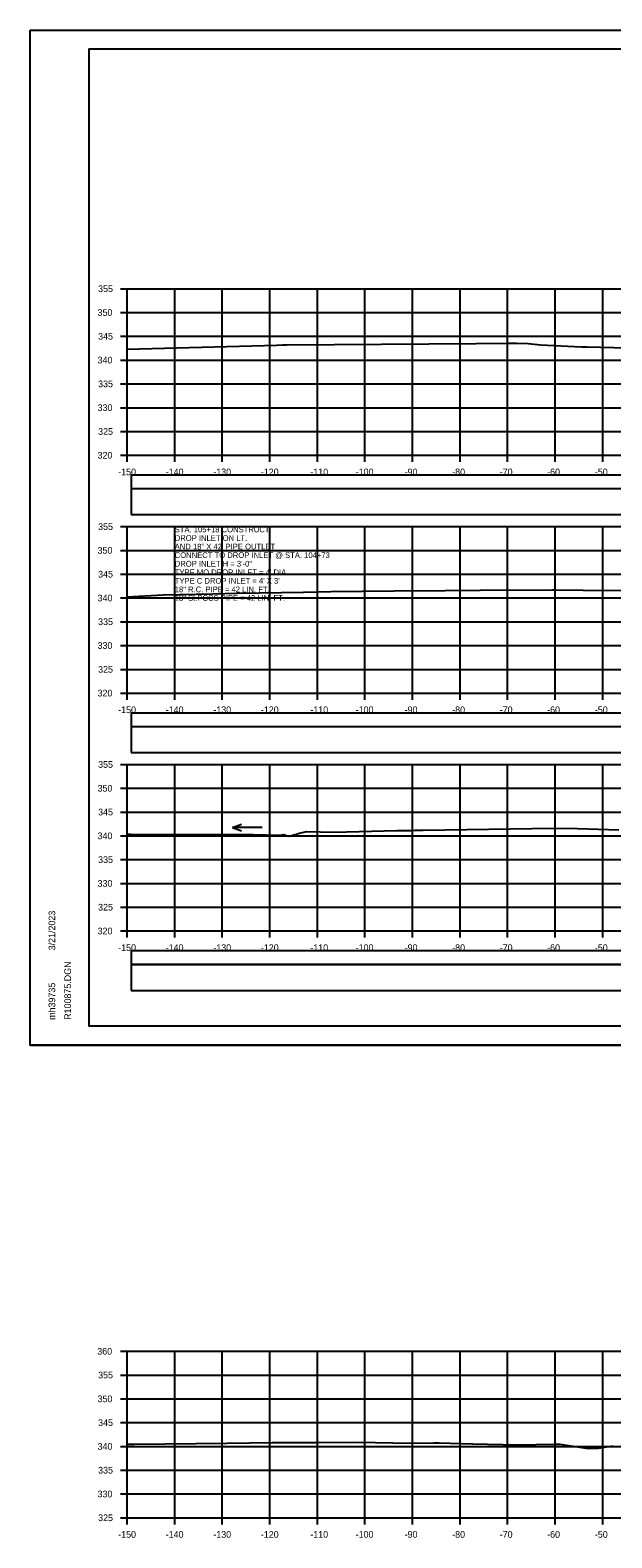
# Model space of a CAD drawing. Extents: x 1368122 to 1710785, y 373130 to 557566.
# Drawn here: x 1368518.5 to 1368640.8, y 374093.4 to 374410.4 of the extents above; entities that cross this region are included whole.
import ezdxf

# ---------------------------------------------------------------- set-up
doc = ezdxf.new("R2010")
doc.units = 0
for name, color, linetype in [('R_Alt Surface', 7, 'Continuous'), ('R_Axis', 7, 'Continuous'), ('R_Axis Annot', 7, 'Continuous'), ('R_Border', 7, 'Continuous'), ('R_Exist Surface', 7, 'Continuous'), ('R_Grid', 7, 'Continuous'), ('R_No Plot', 7, 'Continuous'), ('R_Water Annot', 7, 'Continuous')]:
    doc.layers.add(name, color=color, linetype=linetype)

msp = doc.modelspace()

# ---------------------------------------------------------------- linework, layer by layer
at = {"layer": 'R_Alt Surface'}
for points in [[(1368539.73, 374313.99), (1368838.03, 374313.99), (1368838.03, 374316.81), (1368539.73, 374316.81)], [(1368539.73, 374308.52), (1368838.03, 374308.52), (1368838.03, 374313.94), (1368539.73, 374313.94)], [(1368539.73, 374263.99), (1368838.03, 374263.99), (1368838.03, 374266.81), (1368539.73, 374266.81)], [(1368539.73, 374258.52), (1368838.03, 374258.52), (1368838.03, 374263.94), (1368539.73, 374263.94)], [(1368539.73, 374213.99), (1368838.03, 374213.99), (1368838.03, 374216.81), (1368539.73, 374216.81)], [(1368539.73, 374208.52), (1368838.03, 374208.52), (1368838.03, 374213.94), (1368539.73, 374213.94)]]:
    msp.add_lwpolyline(points, close=True, dxfattribs=at)
at = {"layer": 'R_Axis'}
for p, q in [((1368537.48, 374356), (1368538.88, 374356)), ((1368538.88, 374321), (1368538.88, 374356)), ((1368537.48, 374351), (1368538.88, 374351)), ((1368537.48, 374346), (1368538.88, 374346)), ((1368537.48, 374341), (1368538.88, 374341)), ((1368537.48, 374336), (1368538.88, 374336)), ((1368537.48, 374331), (1368538.88, 374331)), ((1368537.48, 374326), (1368538.88, 374326)), ((1368537.48, 374321), (1368538.88, 374321)), ((1368538.88, 374321), (1368838.88, 374321)), ((1368538.88, 374319.6), (1368538.88, 374321)), ((1368548.88, 374319.6), (1368548.88, 374321)), ((1368558.88, 374319.6), (1368558.88, 374321)), ((1368568.88, 374319.6), (1368568.88, 374321)), ((1368578.88, 374319.6), (1368578.88, 374321)), ((1368588.88, 374319.6), (1368588.88, 374321)), ((1368598.88, 374319.6), (1368598.88, 374321)), ((1368608.88, 374319.6), (1368608.88, 374321)), ((1368618.88, 374319.6), (1368618.88, 374321)), ((1368628.88, 374319.6), (1368628.88, 374321)), ((1368638.88, 374319.6), (1368638.88, 374321)), ((1368537.48, 374306), (1368538.88, 374306)), ((1368538.88, 374271), (1368538.88, 374306)), ((1368537.48, 374301), (1368538.88, 374301)), ((1368537.48, 374296), (1368538.88, 374296)), ((1368537.48, 374291), (1368538.88, 374291)), ((1368537.48, 374286), (1368538.88, 374286)), ((1368537.48, 374281), (1368538.88, 374281)), ((1368537.48, 374276), (1368538.88, 374276)), ((1368537.48, 374271), (1368538.88, 374271)), ((1368538.88, 374271), (1368838.88, 374271)), ((1368538.88, 374269.6), (1368538.88, 374271)), ((1368548.88, 374269.6), (1368548.88, 374271)), ((1368558.88, 374269.6), (1368558.88, 374271)), ((1368568.88, 374269.6), (1368568.88, 374271)), ((1368578.88, 374269.6), (1368578.88, 374271)), ((1368588.88, 374269.6), (1368588.88, 374271)), ((1368598.88, 374269.6), (1368598.88, 374271)), ((1368608.88, 374269.6), (1368608.88, 374271)), ((1368618.88, 374269.6), (1368618.88, 374271)), ((1368628.88, 374269.6), (1368628.88, 374271)), ((1368638.88, 374269.6), (1368638.88, 374271)), ((1368537.48, 374256), (1368538.88, 374256)), ((1368538.88, 374221), (1368538.88, 374256)), ((1368537.48, 374251), (1368538.88, 374251)), ((1368537.48, 374246), (1368538.88, 374246)), ((1368537.48, 374241), (1368538.88, 374241)), ((1368537.48, 374236), (1368538.88, 374236)), ((1368537.48, 374231), (1368538.88, 374231)), ((1368537.48, 374226), (1368538.88, 374226)), ((1368537.48, 374221), (1368538.88, 374221)), ((1368538.88, 374221), (1368838.88, 374221)), ((1368538.88, 374219.6), (1368538.88, 374221)), ((1368548.88, 374219.6), (1368548.88, 374221)), ((1368558.88, 374219.6), (1368558.88, 374221)), ((1368568.88, 374219.6), (1368568.88, 374221)), ((1368578.88, 374219.6), (1368578.88, 374221)), ((1368588.88, 374219.6), (1368588.88, 374221)), ((1368598.88, 374219.6), (1368598.88, 374221)), ((1368608.88, 374219.6), (1368608.88, 374221)), ((1368618.88, 374219.6), (1368618.88, 374221)), ((1368628.88, 374219.6), (1368628.88, 374221)), ((1368638.88, 374219.6), (1368638.88, 374221)), ((1368537.48, 374132.66), (1368538.88, 374132.66)), ((1368538.88, 374097.66), (1368538.88, 374132.66)), ((1368537.48, 374127.66), (1368538.88, 374127.66)), ((1368537.48, 374122.66), (1368538.88, 374122.66)), ((1368537.48, 374117.66), (1368538.88, 374117.66)), ((1368537.48, 374112.66), (1368538.88, 374112.66)), ((1368537.48, 374107.66), (1368538.88, 374107.66)), ((1368537.48, 374102.66), (1368538.88, 374102.66)), ((1368537.48, 374097.66), (1368538.88, 374097.66)), ((1368538.88, 374097.66), (1368838.88, 374097.66)), ((1368538.88, 374096.26), (1368538.88, 374097.66)), ((1368548.88, 374096.26), (1368548.88, 374097.66)), ((1368558.88, 374096.26), (1368558.88, 374097.66)), ((1368568.88, 374096.26), (1368568.88, 374097.66)), ((1368578.88, 374096.26), (1368578.88, 374097.66)), ((1368588.88, 374096.26), (1368588.88, 374097.66)), ((1368598.88, 374096.26), (1368598.88, 374097.66)), ((1368608.88, 374096.26), (1368608.88, 374097.66)), ((1368618.88, 374096.26), (1368618.88, 374097.66)), ((1368628.88, 374096.26), (1368628.88, 374097.66)), ((1368638.88, 374096.26), (1368638.88, 374097.66))]:
    msp.add_line(p, q, dxfattribs=at)
at = {"layer": 'R_Border'}
for p, q in [((1368530.88, 374406.46), (1368847.06, 374406.46)), ((1368530.88, 374201), (1368530.88, 374406.46)), ((1368530.88, 374201), (1368530.88, 374201)), ((1368847.06, 374201), (1368530.88, 374201))]:
    msp.add_line(p, q, dxfattribs=at)
at = {"layer": 'R_Exist Surface'}
for points in [[(1368538.88, 374343.3), (1368549.29, 374343.58), (1368570.32, 374344.17), (1368571.56, 374344.2), (1368571.89, 374344.21), (1368572.47, 374344.21), (1368612.28, 374344.49), (1368619.12, 374344.59), (1368620.8, 374344.58), (1368623.21, 374344.46), (1368625.76, 374344.24), (1368634.41, 374343.82), (1368635.09, 374343.79), (1368635.63, 374343.78), (1368646.82, 374343.48)], [(1368538.88, 374291.25), (1368546.43, 374291.67), (1368556.91, 374291.88), (1368562.03, 374291.98), (1368575.98, 374292.21), (1368581.68, 374292.35), (1368595.05, 374292.52), (1368605.73, 374292.57), (1368613.08, 374292.66), (1368628.2, 374292.74), (1368628.81, 374292.73), (1368634.73, 374292.66), (1368643.1, 374292.54)], [(1368538.88, 374241.33), (1368539.67, 374241.34), (1368550.03, 374241.26), (1368553.84, 374241.28), (1368565.42, 374241.25), (1368570.98, 374241.16), (1368571.39, 374241.21), (1368571.81, 374241.28), (1368571.98, 374241.24), (1368572.85, 374240.96), (1368574.45, 374241.37), (1368574.84, 374241.47), (1368576.56, 374241.88), (1368582.36, 374241.75), (1368595.59, 374242.12), (1368598.59, 374242.15), (1368599.36, 374242.16), (1368599.9, 374242.16), (1368601.15, 374242.17), (1368628.67, 374242.6), (1368633.54, 374242.51), (1368642.28, 374242.29)], [(1368538.88, 374113.12), (1368540.44, 374113.14), (1368553.29, 374113.3), (1368559.82, 374113.34), (1368569.34, 374113.46), (1368579.12, 374113.5), (1368587.48, 374113.54), (1368594.73, 374113.44), (1368598.11, 374113.36), (1368603.36, 374113.42), (1368604.46, 374113.4), (1368611.5, 374113.17), (1368621.04, 374112.96), (1368628.68, 374113.15), (1368629.94, 374113.1), (1368635.85, 374112.21), (1368637.75, 374112.31), (1368638.02, 374112.32), (1368640.96, 374112.79)]]:
    msp.add_lwpolyline(points, dxfattribs=at)
at = {"layer": 'R_Grid'}
for p, q in [((1368538.88, 374356), (1368838.88, 374356)), ((1368538.88, 374321), (1368538.88, 374356)), ((1368548.88, 374321), (1368548.88, 374356)), ((1368558.88, 374321), (1368558.88, 374356)), ((1368568.88, 374321), (1368568.88, 374356)), ((1368578.88, 374321), (1368578.88, 374356)), ((1368588.88, 374321), (1368588.88, 374356)), ((1368598.88, 374321), (1368598.88, 374356)), ((1368608.88, 374321), (1368608.88, 374356)), ((1368618.88, 374321), (1368618.88, 374356)), ((1368628.88, 374321), (1368628.88, 374356)), ((1368638.88, 374321), (1368638.88, 374356)), ((1368538.88, 374351), (1368838.88, 374351)), ((1368538.88, 374346), (1368838.88, 374346)), ((1368538.88, 374341), (1368838.88, 374341)), ((1368538.88, 374336), (1368838.88, 374336)), ((1368538.88, 374331), (1368838.88, 374331)), ((1368538.88, 374326), (1368838.88, 374326)), ((1368538.88, 374321), (1368838.88, 374321)), ((1368538.88, 374306), (1368838.88, 374306)), ((1368538.88, 374271), (1368538.88, 374306)), ((1368548.88, 374271), (1368548.88, 374306)), ((1368558.88, 374271), (1368558.88, 374306)), ((1368568.88, 374271), (1368568.88, 374306)), ((1368578.88, 374271), (1368578.88, 374306)), ((1368588.88, 374271), (1368588.88, 374306)), ((1368598.88, 374271), (1368598.88, 374306)), ((1368608.88, 374271), (1368608.88, 374306)), ((1368618.88, 374271), (1368618.88, 374306)), ((1368628.88, 374271), (1368628.88, 374306)), ((1368638.88, 374271), (1368638.88, 374306)), ((1368538.88, 374301), (1368838.88, 374301)), ((1368538.88, 374296), (1368838.88, 374296)), ((1368538.88, 374291), (1368838.88, 374291)), ((1368538.88, 374286), (1368838.88, 374286)), ((1368538.88, 374281), (1368838.88, 374281)), ((1368538.88, 374276), (1368838.88, 374276)), ((1368538.88, 374271), (1368838.88, 374271)), ((1368538.88, 374256), (1368838.88, 374256)), ((1368538.88, 374221), (1368538.88, 374256)), ((1368548.88, 374221), (1368548.88, 374256)), ((1368558.88, 374221), (1368558.88, 374256)), ((1368568.88, 374221), (1368568.88, 374256)), ((1368578.88, 374221), (1368578.88, 374256)), ((1368588.88, 374221), (1368588.88, 374256)), ((1368598.88, 374221), (1368598.88, 374256)), ((1368608.88, 374221), (1368608.88, 374256)), ((1368618.88, 374221), (1368618.88, 374256)), ((1368628.88, 374221), (1368628.88, 374256)), ((1368638.88, 374221), (1368638.88, 374256)), ((1368538.88, 374251), (1368838.88, 374251)), ((1368538.88, 374246), (1368838.88, 374246)), ((1368538.88, 374241), (1368838.88, 374241)), ((1368538.88, 374236), (1368838.88, 374236)), ((1368538.88, 374231), (1368838.88, 374231)), ((1368538.88, 374226), (1368838.88, 374226)), ((1368538.88, 374221), (1368838.88, 374221)), ((1368538.88, 374132.66), (1368838.88, 374132.66)), ((1368538.88, 374097.66), (1368538.88, 374132.66)), ((1368548.88, 374097.66), (1368548.88, 374132.66)), ((1368558.88, 374097.66), (1368558.88, 374132.66)), ((1368568.88, 374097.66), (1368568.88, 374132.66)), ((1368578.88, 374097.66), (1368578.88, 374132.66)), ((1368588.88, 374097.66), (1368588.88, 374132.66)), ((1368598.88, 374097.66), (1368598.88, 374132.66)), ((1368608.88, 374097.66), (1368608.88, 374132.66)), ((1368618.88, 374097.66), (1368618.88, 374132.66)), ((1368628.88, 374097.66), (1368628.88, 374132.66)), ((1368638.88, 374097.66), (1368638.88, 374132.66)), ((1368538.88, 374127.66), (1368838.88, 374127.66)), ((1368538.88, 374122.66), (1368838.88, 374122.66)), ((1368538.88, 374117.66), (1368838.88, 374117.66)), ((1368538.88, 374112.66), (1368838.88, 374112.66)), ((1368538.88, 374107.66), (1368838.88, 374107.66)), ((1368538.88, 374102.66), (1368838.88, 374102.66)), ((1368538.88, 374097.66), (1368838.88, 374097.66))]:
    msp.add_line(p, q, dxfattribs=at)
at = {"layer": 'R_No Plot'}
for p, q in [((1368518.48, 374410.35), (1368851.81, 374410.35)), ((1368518.48, 374197.02), (1368851.81, 374197.02))]:
    msp.add_line(p, q, dxfattribs=at)
for points in [[(1368518.47, 374410.35), (1368851.81, 374410.35), (1368851.81, 374197.02), (1368518.47, 374197.02)], [(1368764.8, 374406.46), (1368784.42, 374406.46), (1368784.42, 374396.58), (1368800.53, 374396.58), (1368823.73, 374396.58), (1368823.85, 374368.42), (1368847.06, 374368.42), (1368847.06, 374201), (1368530.88, 374201), (1368530.88, 374406.46)]]:
    msp.add_lwpolyline(points, close=True, dxfattribs=at)
at = {"layer": 'R_Water Annot'}
for p, q in [((1368561, 374242.77), (1368562.92, 374243.47)), ((1368567.28, 374242.77), (1368561, 374242.77)), ((1368561, 374242.77), (1368562.92, 374242.07))]:
    msp.add_line(p, q, dxfattribs=at)

# ---------------------------------------------------------------- texts
at = {"layer": 'R_Axis Annot'}
for s, p in [('355', (1368532.77, 374355.3)), ('350', (1368532.65, 374350.3)), ('345', (1368532.77, 374345.3)), ('340', (1368532.65, 374340.3)), ('335', (1368532.77, 374335.3)), ('330', (1368532.65, 374330.3)), ('325', (1368532.77, 374325.3)), ('320', (1368532.65, 374320.3)), ('-150', (1368536.99, 374316.8)), ('-140', (1368546.99, 374316.8)), ('-130', (1368556.99, 374316.8)), ('-120', (1368566.99, 374316.8)), ('-110', (1368577.39, 374316.8)), ('-100', (1368586.93, 374316.8)), ('-90', (1368597.22, 374316.8)), ('-80', (1368607.22, 374316.8)), ('-70', (1368617.22, 374316.8)), ('-60', (1368627.19, 374316.8)), ('-50', (1368637.22, 374316.8)), ('355', (1368532.77, 374305.3)), ('350', (1368532.65, 374300.3)), ('345', (1368532.77, 374295.3)), ('340', (1368532.65, 374290.3)), ('335', (1368532.77, 374285.3)), ('330', (1368532.65, 374280.3)), ('325', (1368532.77, 374275.3)), ('320', (1368532.65, 374270.3)), ('-150', (1368536.99, 374266.8)), ('-140', (1368546.99, 374266.8)), ('-130', (1368556.99, 374266.8)), ('-120', (1368566.99, 374266.8)), ('-110', (1368577.39, 374266.8)), ('-100', (1368586.93, 374266.8)), ('-90', (1368597.22, 374266.8)), ('-80', (1368607.22, 374266.8)), ('-70', (1368617.22, 374266.8)), ('-60', (1368627.19, 374266.8)), ('-50', (1368637.22, 374266.8)), ('355', (1368532.77, 374255.3)), ('350', (1368532.65, 374250.3)), ('345', (1368532.77, 374245.3)), ('340', (1368532.65, 374240.3)), ('335', (1368532.77, 374235.3)), ('330', (1368532.65, 374230.3)), ('325', (1368532.77, 374225.3)), ('320', (1368532.65, 374220.3)), ('-150', (1368536.99, 374216.8)), ('-140', (1368546.99, 374216.8)), ('-130', (1368556.99, 374216.8)), ('-120', (1368566.99, 374216.8)), ('-110', (1368577.39, 374216.8)), ('-100', (1368586.93, 374216.8)), ('-90', (1368597.22, 374216.8)), ('-80', (1368607.22, 374216.8)), ('-70', (1368617.22, 374216.8)), ('-60', (1368627.19, 374216.8)), ('-50', (1368637.22, 374216.8)), ('360', (1368532.59, 374131.96)), ('355', (1368532.77, 374126.96)), ('350', (1368532.65, 374121.96)), ('345', (1368532.77, 374116.96)), ('340', (1368532.65, 374111.96)), ('335', (1368532.77, 374106.96)), ('330', (1368532.65, 374101.96)), ('325', (1368532.77, 374096.96)), ('-150', (1368536.99, 374093.46)), ('-140', (1368546.99, 374093.46)), ('-130', (1368556.99, 374093.46)), ('-120', (1368566.99, 374093.46)), ('-110', (1368577.39, 374093.46)), ('-100', (1368586.93, 374093.46)), ('-90', (1368597.22, 374093.46)), ('-80', (1368607.22, 374093.46)), ('-70', (1368617.22, 374093.46)), ('-60', (1368627.19, 374093.46)), ('-50', (1368637.22, 374093.46))]:
    msp.add_text(s, height=1.4, dxfattribs=at).set_placement(p)
at = {"layer": 'R_Border'}
for s, p in [('3/21/2023', (1368523.75, 374216.93)), ('R100875.DGN', (1368527.07, 374202.32)), ('mh39735', (1368523.75, 374202.32))]:
    msp.add_text(s, height=1.4, rotation=90, dxfattribs=at).set_placement(p)
at = {"layer": 'R_Water Annot'}
for s, p in [('STA. 105+18 CONSTRUCT', (1368548.88, 374304.8)), ('AND 18" X 42\' PIPE OUTLET', (1368548.88, 374301.2)), ('DROP INLET ON LT.', (1368548.88, 374303)), ('CONNECT TO DROP INLET @ STA. 104+73', (1368548.88, 374299.4)), ("TYPE MO DROP INLET = 4' DIA.", (1368548.88, 374295.8)), ('DROP INLET H = 3\'-0"', (1368548.88, 374297.6)), ("TYPE C DROP INLET = 4' X 3'", (1368548.88, 374294)), ('18" R.C. PIPE = 42 LIN. FT.', (1368548.88, 374292.2)), ('18" SLPCCS PIPE = 42 LIN. FT.', (1368548.88, 374290.4))]:
    msp.add_text(s, height=1.2, dxfattribs=at).set_placement(p)

doc.saveas('drawing.dxf')
